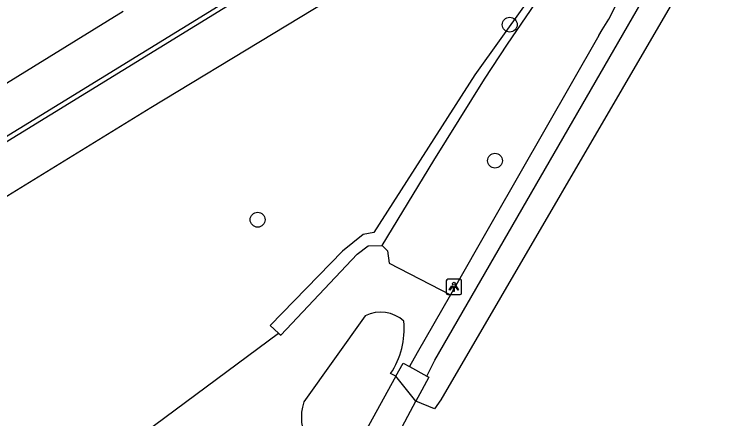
# Model space of a CAD drawing. Extents: x 160664 to 161506, y 382245 to 383288.
# Drawn here: x 161443.79 to 161490.76, y 382764.61 to 382791.21 of the extents above; entities that cross this region are included whole.
import ezdxf

# ---------------------------------------------------------------- set-up
doc = ezdxf.new("R2010")
doc.units = 0
for name, color, linetype in [('IMGEO_Boom', 7, 'Continuous'), ('IMGEO_Dek', 7, 'Continuous'), ('IMGEO_Groenvoorziening', 7, 'Continuous'), ('IMGEO_Haag', 7, 'Continuous'), ('IMGEO_Lichtpunt', 7, 'Continuous'), ('IMGEO_Muur', 7, 'Continuous'), ('IMGEO_Pand', 7, 'Continuous'), ('IMGEO_Voetpad_gesloten', 7, 'Continuous'), ('IMGEO_Voetpad_halfverhard', 7, 'Continuous'), ('IMGEO_Waterloop', 7, 'Continuous')]:
    doc.layers.add(name, color=color, linetype=linetype)

msp = doc.modelspace()

# ---------------------------------------------------------------- linework, layer by layer
at = {"layer": 'IMGEO_Boom'}
for centre in [(161476.366, 382790.529), (161475.395, 382781.581), (161459.788, 382777.698)]:
    msp.add_circle(centre, 0.489, dxfattribs=at)
at = {"layer": 'IMGEO_Dek'}
msp.add_lwpolyline([(161470.199, 382765.758), (161468.873, 382767.399), (161466.84, 382763.701), (161468.932, 382763.406)], close=True, dxfattribs=at)
at = {"layer": 'IMGEO_Groenvoorziening'}
for points in [[(161406.189, 382756.415), (161409.162, 382758.244), (161452.771, 382785.073), (161476.902, 382799.706), (161479.967, 382797.156), (161480.692, 382796.508)], [(161467.968, 382776.003), (161468.322, 382775.649), (161468.448, 382774.838), (161472.461, 382772.749)], [(161442.804, 382756.61), (161461.165, 382770.238)]]:
    msp.add_lwpolyline(points, dxfattribs=at)
at = {"layer": 'IMGEO_Haag'}
for points in [[(161467.968, 382776.003), (161471.38, 382781.605), (161474.698, 382786.947), (161476.209, 382789.251), (161478.06, 382791.955), (161479.541, 382794.031), (161482.963, 382798.573)], [(161480.692, 382796.508), (161474.068, 382787.223), (161467.436, 382776.857), (161466.728, 382776.728), (161465.376, 382775.633), (161460.612, 382770.74), (161461.165, 382770.238)], [(161461.165, 382770.238), (161461.304, 382770.112), (161466.326, 382775.424), (161467.066, 382775.971), (161467.968, 382776.003)]]:
    msp.add_lwpolyline(points, dxfattribs=at)
at = {"layer": 'IMGEO_Lichtpunt'}
for p, q in [((161473.096, 382773.779), (161472.288, 382773.779)), ((161473.096, 382773.779), (161472.288, 382773.779)), ((161472.194, 382773.684), (161472.194, 382772.877)), ((161472.194, 382773.684), (161472.194, 382772.877)), ((161473.19, 382772.877), (161473.19, 382773.684)), ((161473.19, 382772.877), (161473.19, 382773.684)), ((161472.288, 382772.783), (161473.096, 382772.783)), ((161472.288, 382772.783), (161473.096, 382772.783))]:
    msp.add_line(p, q, dxfattribs=at)
for points in [[(161472.568, 382773.348), (161472.607, 382773.32), (161472.419, 382773.058), (161472.381, 382773.085), (161472.568, 382773.348)], [(161472.67, 382773.3), (161472.717, 382773.3), (161472.717, 382772.978), (161472.67, 382772.978), (161472.67, 382773.3)], [(161472.78, 382773.32), (161472.818, 382773.347), (161473.005, 382773.085), (161472.966, 382773.057), (161472.78, 382773.32)]]:
    msp.add_lwpolyline(points, dxfattribs=at)
msp.add_circle((161472.693, 382773.482), 0.0994, dxfattribs=at)
for centre, start, end in [((161472.288, 382773.684), 90, 180), ((161472.288, 382773.684), 90, 180), ((161473.096, 382773.684), 0, 90), ((161473.096, 382773.684), 0, 90), ((161472.288, 382772.877), 180, 270), ((161472.288, 382772.877), 180, 270), ((161473.096, 382772.877), 270, 0), ((161473.096, 382772.877), 270, 360)]:
    msp.add_arc(centre, 0.0946, start, end, dxfattribs=at)
at = {"layer": 'IMGEO_Muur'}
for points in [[(161388.783, 382753.129), (161390.318, 382750.625), (161476.195, 382803.459), (161474.617, 382805.996)], [(161476.636, 382803.355), (161390.213, 382750.185), (161388.511, 382752.961)]]:
    msp.add_lwpolyline(points, dxfattribs=at)
at = {"layer": 'IMGEO_Pand'}
msp.add_lwpolyline([(161438.101, 382783.505), (161450.937, 382791.41)], dxfattribs=at)
at = {"layer": 'IMGEO_Voetpad_gesloten'}
for points in [[(161468.873, 382767.399), (161469.349, 382768.265), (161469.766, 382768.038)], [(161469.766, 382768.038), (161470.923, 382767.409)], [(161470.199, 382765.758), (161468.873, 382767.399), (161466.84, 382763.701), (161468.932, 382763.406), (161470.199, 382765.758)], [(161470.199, 382765.758), (161468.873, 382767.399)], [(161470.923, 382767.409), (161471.051, 382767.339), (161470.596, 382766.495), (161470.199, 382765.758)]]:
    msp.add_lwpolyline(points, dxfattribs=at)
at = {"layer": 'IMGEO_Voetpad_halfverhard'}
for points in [[(161470.923, 382767.409), (161471.449, 382768.45), (161485.344, 382792.552), (161486.982, 382797.992), (161487.291, 382798.689), (161487.508, 382799.156), (161490.763, 382804.194)], [(161482.231, 382789.825), (161475.215, 382777.563), (161472.461, 382772.749)], [(161472.461, 382772.749), (161470.28, 382768.937), (161469.766, 382768.038)]]:
    msp.add_lwpolyline(points, dxfattribs=at)
msp.add_arc((161465.317, 382800.601), 20.055, 327.4999, 346.565, dxfattribs=at)
at = {"layer": 'IMGEO_Waterloop'}
for points in [[(161490.673, 382798.875), (161487.679, 382793.068), (161471.829, 382765.848), (161471.412, 382765.267), (161470.199, 382765.758)], [(161466.866, 382771.372), (161462.816, 382765.708)], [(161468.873, 382767.399), (161468.535, 382767.576)]]:
    msp.add_lwpolyline(points, dxfattribs=at)
for centre, radius, start, end in [((161467.884, 382769.411), 2.21, 46.6307, 117.4256), ((161464.168, 382770.504), 5.258, 326.1523, 5.5951), ((161465.957, 382764.719), 3.293, 162.5294, 210.0604)]:
    msp.add_arc(centre, radius, start, end, dxfattribs=at)

doc.saveas('drawing.dxf')
